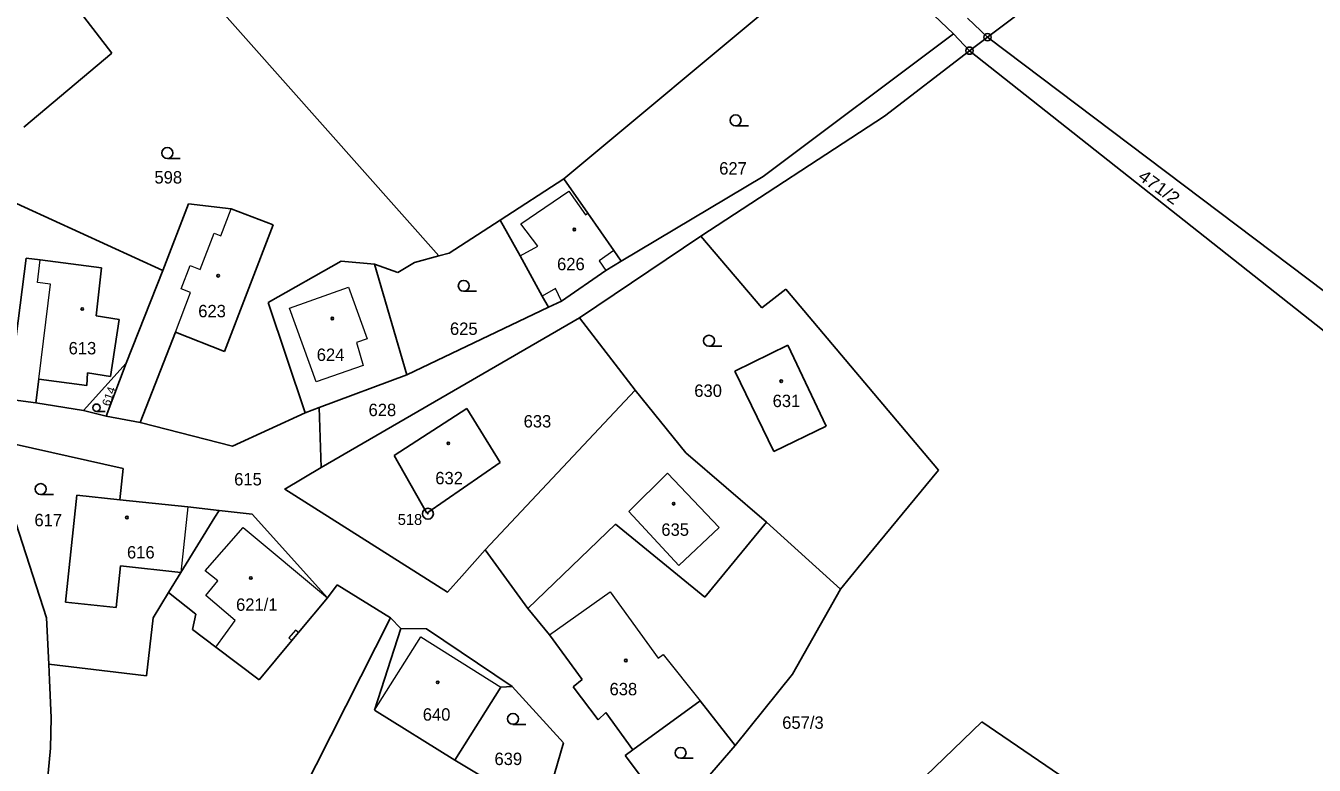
# Model space of a CAD drawing. Extents: x -727701 to -724405, y -960481 to -957284.
# Drawn here: x -726527.9 to -726351.1, y -958696.7 to -958595.3 of the extents above; entities that cross this region are included whole.
import ezdxf
from ezdxf.enums import TextEntityAlignment as Align

# ---------------------------------------------------------------- set-up
doc = ezdxf.new("R2010")
doc.units = 0
doc.header["$LTSCALE"] = 0.68
for name, color, linetype, lineweight in [('1', 7, 'Continuous', 25), ('3', 7, 'Continuous', 25), ('4', 7, 'Continuous', 13), ('5', 7, 'Continuous', 25), ('8', 7, 'Continuous', 25)]:
    doc.layers.add(name, color=color, linetype=linetype, lineweight=lineweight)
doc.layers.add('2', color=7, linetype='Continuous')

msp = doc.modelspace()

# ---------------------------------------------------------------- linework, layer by layer
at = {"layer": '1'}
for p, q in [((-726395.89, -958596.87), (-726361.41, -958570.91)), ((-726509.75, -958583.4), (-726471.19, -958626.87)), ((-726454.01, -958616.28), (-726414.39, -958583.23)), ((-726414.39, -958583.23), (-726400.54, -958596.41)), ((-726519.91, -958594.06), (-726516.08, -958599.05)), ((-726395.89, -958596.87), (-726398.62, -958594.24)), ((-726426.7, -958615.99), (-726400.54, -958596.41)), ((-726398.37, -958598.72), (-726400.54, -958596.41)), ((-726395.89, -958596.87), (-726398.37, -958598.72)), ((-726345.25, -958635.09), (-726395.89, -958596.87)), ((-726398.37, -958598.72), (-726410.02, -958607.72)), ((-726398.37, -958598.72), (-726348.84, -958637.9)), ((-726516.08, -958599.05), (-726528.15, -958609.2)), ((-726410.02, -958607.72), (-726435.22, -958624.19)), ((-726538.98, -958615.21), (-726509.08, -958628.88)), ((-726462.78, -958621.97), (-726454.01, -958616.28)), ((-726450.73, -958621), (-726454.01, -958616.28)), ((-726446.15, -958627.59), (-726426.7, -958615.99)), ((-726509.08, -958628.88), (-726505.52, -958619.71)), ((-726505.52, -958619.71), (-726499.68, -958620.4)), ((-726499.68, -958620.4), (-726493.92, -958622.62)), ((-726447.16, -958626.13), (-726450.73, -958621)), ((-726500.6, -958639.98), (-726493.92, -958622.62)), ((-726469.75, -958626.48), (-726462.78, -958621.97)), ((-726460.03, -958626.88), (-726462.78, -958621.97)), ((-726435.22, -958624.19), (-726451.9, -958635.35)), ((-726435.22, -958624.19), (-726426.87, -958634.01)), ((-726474.54, -958627.77), (-726471.19, -958626.87)), ((-726471.19, -958626.87), (-726469.75, -958626.48)), ((-726456.99, -958632.38), (-726460.03, -958626.88)), ((-726446.15, -958627.59), (-726447.16, -958626.13)), ((-726530.29, -958646.53), (-726527.8, -958627.19)), ((-726527.8, -958627.19), (-726525.88, -958627.43)), ((-726525.88, -958627.43), (-726517.46, -958628.49)), ((-726517.46, -958628.49), (-726518.21, -958635.11)), ((-726494.59, -958633.27), (-726484.6, -958627.6)), ((-726484.6, -958627.6), (-726480, -958628)), ((-726475.58, -958643.18), (-726480, -958628)), ((-726480, -958628), (-726476.83, -958629.17)), ((-726476.83, -958629.17), (-726474.54, -958627.77)), ((-726448.29, -958628.87), (-726446.15, -958627.59)), ((-726514.1, -958641.58), (-726509.08, -958628.88)), ((-726454.33, -958633.07), (-726448.29, -958628.87)), ((-726456.13, -958633.93), (-726456.99, -958632.38)), ((-726426.87, -958634.01), (-726423.58, -958631.45)), ((-726423.58, -958631.45), (-726402.64, -958656.27)), ((-726489.52, -958648.42), (-726494.59, -958633.27)), ((-726475.58, -958643.18), (-726456.13, -958633.93)), ((-726456.13, -958633.93), (-726454.33, -958633.07)), ((-726518.21, -958635.11), (-726515.04, -958635.59)), ((-726515.04, -958635.59), (-726516.23, -958643.41)), ((-726487.32, -958655.91), (-726451.9, -958635.35)), ((-726451.9, -958635.35), (-726444.23, -958645.31)), ((-726512.16, -958649.75), (-726507.31, -958637.34)), ((-726507.31, -958637.34), (-726500.6, -958639.98)), ((-726430.55, -958642.68), (-726423.28, -958639.13)), ((-726423.28, -958639.13), (-726418.03, -958650.23)), ((-726519.96, -958648.09), (-726514.1, -958641.58)), ((-726519.38, -958642.93), (-726519.49, -958644.66)), ((-726516.23, -958643.41), (-726519.38, -958642.93)), ((-726516.84, -958648.87), (-726514.1, -958641.58)), ((-726425.23, -958653.7), (-726430.55, -958642.68)), ((-726526.09, -958643.77), (-726526.5, -958647.05)), ((-726519.49, -958644.66), (-726526.09, -958643.77)), ((-726487.63, -958647.69), (-726475.58, -958643.18)), ((-726530.29, -958646.53), (-726526.5, -958647.05)), ((-726444.23, -958645.31), (-726464.82, -958667.21)), ((-726444.23, -958645.31), (-726437.27, -958653.91)), ((-726526.5, -958647.05), (-726519.96, -958648.09)), ((-726519.96, -958648.09), (-726516.84, -958648.87)), ((-726489.52, -958648.42), (-726487.63, -958647.69)), ((-726487.63, -958647.69), (-726487.32, -958655.91)), ((-726477.3, -958654.25), (-726467.35, -958647.8)), ((-726467.35, -958647.8), (-726462.75, -958655.2)), ((-726544.57, -958649.29), (-726514.49, -958656.04)), ((-726516.84, -958648.87), (-726512.16, -958649.75)), ((-726512.16, -958649.75), (-726499.5, -958653)), ((-726499.5, -958653), (-726489.52, -958648.42)), ((-726418.03, -958650.23), (-726425.23, -958653.7)), ((-726472.81, -958662.17), (-726477.3, -958654.25)), ((-726462.75, -958655.2), (-726472.81, -958662.17)), ((-726437.27, -958653.91), (-726426.23, -958663.4)), ((-726514.49, -958656.04), (-726514.96, -958660.33)), ((-726402.64, -958656.27), (-726413.21, -958669.13)), ((-726530.65, -958659.1), (-726525.02, -958676.52)), ((-726522.43, -958674.37), (-726520.87, -958659.7)), ((-726520.87, -958659.7), (-726514.96, -958660.33)), ((-726514.96, -958660.33), (-726505.62, -958661.32)), ((-726505.62, -958661.32), (-726501.33, -958661.81)), ((-726501.92, -958662.7), (-726501.33, -958661.81)), ((-726501.33, -958661.81), (-726496.79, -958662.32)), ((-726496.79, -958662.32), (-726486.48, -958673.8)), ((-726506.58, -958670.29), (-726501.92, -958662.7)), ((-726458.97, -958675.24), (-726446.94, -958663.68)), ((-726446.94, -958663.68), (-726434.7, -958673.7)), ((-726434.7, -958673.7), (-726426.23, -958663.4)), ((-726426.23, -958663.4), (-726416.05, -958672.61)), ((-726464.82, -958667.21), (-726468.03, -958670.81)), ((-726464.82, -958667.21), (-726458.97, -958675.24)), ((-726514.85, -958669.41), (-726515.45, -958675.11)), ((-726506.58, -958670.29), (-726514.85, -958669.41)), ((-726416.05, -958672.61), (-726413.21, -958669.13)), ((-726508.27, -958673.05), (-726506.58, -958670.29)), ((-726510.4, -958676.51), (-726508.27, -958673.05)), ((-726508.27, -958673.05), (-726504.51, -958676.03)), ((-726486.48, -958673.8), (-726485.13, -958672)), ((-726485.13, -958672), (-726477.83, -958676.55)), ((-726422.65, -958684.27), (-726416.05, -958672.61)), ((-726515.45, -958675.11), (-726522.43, -958674.37)), ((-726490.46, -958678.55), (-726486.48, -958673.8)), ((-726524.71, -958682.9), (-726525.02, -958676.52)), ((-726511.31, -958684.47), (-726510.4, -958676.51)), ((-726504.97, -958678.12), (-726504.51, -958676.03)), ((-726477.83, -958676.55), (-726494.62, -958709.69)), ((-726476.39, -958677.99), (-726477.83, -958676.55)), ((-726458.97, -958675.24), (-726456, -958678.85)), ((-726501.79, -958680.54), (-726504.97, -958678.12)), ((-726476.39, -958677.99), (-726480, -958689.2)), ((-726472.86, -958678.03), (-726476.39, -958677.99)), ((-726461.12, -958685.93), (-726472.86, -958678.03)), ((-726491.36, -958679.63), (-726495.86, -958685.02)), ((-726490.46, -958678.55), (-726491.36, -958679.63)), ((-726451.53, -958685.01), (-726456, -958678.85)), ((-726495.86, -958685.02), (-726501.79, -958680.54)), ((-726511.31, -958684.47), (-726524.71, -958682.9)), ((-726524.6, -958685.1), (-726524.71, -958682.9)), ((-726524.37, -958690.24), (-726524.6, -958685.1)), ((-726452.76, -958685.98), (-726451.53, -958685.01)), ((-726430.53, -958694.04), (-726422.65, -958684.27)), ((-726462.7, -958686.02), (-726469, -958696.05)), ((-726461.12, -958685.93), (-726462.7, -958686.02)), ((-726454.08, -958693.7), (-726461.12, -958685.93)), ((-726452.76, -958685.98), (-726449.33, -958690.51)), ((-726444.55, -958694.62), (-726435.33, -958687.92)), ((-726435.33, -958687.92), (-726430.53, -958694.04)), ((-726524.46, -958694.41), (-726524.37, -958690.24)), ((-726480, -958689.2), (-726469, -958696.05)), ((-726449.33, -958690.51), (-726448.25, -958689.52)), ((-726448.25, -958689.52), (-726444.55, -958694.62)), ((-726408.75, -958702.4), (-726396.68, -958690.79)), ((-726382.12, -958700.72), (-726396.68, -958690.79)), ((-726456.15, -958700.78), (-726454.08, -958693.7)), ((-726439.13, -958704.01), (-726430.53, -958694.04)), ((-726525.44, -958704.69), (-726524.46, -958694.41)), ((-726444.55, -958694.62), (-726445.63, -958695.41)), ((-726445.63, -958695.41), (-726439.13, -958704.01)), ((-726469, -958696.05), (-726465.31, -958698.25))]:
    msp.add_line(p, q, dxfattribs=at)
msp.add_lwpolyline([(-726487.32, -958655.91), (-726492.32, -958658.86), (-726469.99, -958673), (-726468.03, -958670.81)], dxfattribs=at)
at = {"layer": '3'}
for p, q in [((-726430.463, -958609.03), (-726428.713, -958609.03)), ((-726508.443, -958613.51), (-726506.693, -958613.51)), ((-726467.763, -958631.73), (-726466.013, -958631.73)), ((-726434.113, -958639.27), (-726432.363, -958639.27)), ((-726518.155, -958648.2), (-726516.983, -958648.2)), ((-726525.823, -958659.62), (-726524.073, -958659.62)), ((-726461.013, -958691.14), (-726459.263, -958691.14)), ((-726438.013, -958695.8), (-726436.263, -958695.8))]:
    msp.add_line(p, q, dxfattribs=at)
for centre, radius in [((-726430.4629, -958608.2798), 0.75), ((-726508.4429, -958612.7598), 0.75), ((-726467.7629, -958630.9798), 0.75), ((-726434.1129, -958638.5198), 0.75), ((-726518.1552, -958647.6974), 0.5025), ((-726525.8229, -958658.8698), 0.75), ((-726461.0129, -958690.3898), 0.75), ((-726438.0129, -958695.0498), 0.75)]:
    msp.add_circle(centre, radius, dxfattribs=at)
at = {"layer": '4'}
for p, q in [((-726459.94, -958622.49), (-726453.33, -958617.99)), ((-726453.33, -958617.99), (-726451.06, -958621.24)), ((-726501.11, -958624.11), (-726499.68, -958620.4)), ((-726451.06, -958621.24), (-726450.73, -958621)), ((-726457.61, -958625.54), (-726459.94, -958622.49)), ((-726503.92, -958628.74), (-726502.01, -958623.76)), ((-726502.01, -958623.76), (-726501.11, -958624.11)), ((-726460.03, -958626.88), (-726457.61, -958625.54)), ((-726447.16, -958626.13), (-726449.2, -958627.55)), ((-726526.27, -958630.54), (-726525.88, -958627.43)), ((-726506.56, -958631.38), (-726505.33, -958628.19)), ((-726505.33, -958628.19), (-726503.92, -958628.74)), ((-726449.2, -958627.55), (-726448.29, -958628.87)), ((-726524.46, -958630.76), (-726526.27, -958630.54)), ((-726526.09, -958643.77), (-726524.46, -958630.76)), ((-726507.31, -958637.34), (-726505.25, -958631.89)), ((-726505.25, -958631.89), (-726506.56, -958631.38)), ((-726491.67, -958634.06), (-726483.57, -958631.15)), ((-726483.57, -958631.15), (-726481.03, -958638.25)), ((-726455.16, -958631.36), (-726456.99, -958632.38)), ((-726454.33, -958633.07), (-726455.16, -958631.36)), ((-726488.04, -958644.17), (-726491.67, -958634.06)), ((-726481.03, -958638.25), (-726482.47, -958638.76)), ((-726482.47, -958638.76), (-726481.57, -958641.91)), ((-726481.57, -958641.91), (-726488.04, -958644.17)), ((-726505.62, -958661.32), (-726506.58, -958670.29)), ((-726501.5, -958671.46), (-726503.23, -958670.1)), ((-726503.17, -958673.46), (-726501.5, -958671.46)), ((-726499.14, -958676.9), (-726503.17, -958673.46)), ((-726501.79, -958680.54), (-726499.14, -958676.9)), ((-726490.87, -958678.21), (-726491.77, -958679.29)), ((-726490.46, -958678.55), (-726490.87, -958678.21)), ((-726491.77, -958679.29), (-726491.36, -958679.63)), ((-726480, -958689.2), (-726473.64, -958679.12)), ((-726473.64, -958679.12), (-726462.7, -958686.02))]:
    msp.add_line(p, q, dxfattribs=at)
msp.add_lwpolyline([(-726445.13, -958661.94), (-726439.79, -958656.69), (-726432.7, -958664.15), (-726438.25, -958669.35)], close=True, dxfattribs=at)
for points in [[(-726503.23, -958670.1), (-726498.02, -958664.15), (-726486.48, -958673.8)], [(-726456, -958678.85), (-726447.68, -958672.94), (-726441.07, -958682.04)], [(-726441.07, -958682.04), (-726440.4, -958681.56), (-726435.33, -958687.92)]]:
    msp.add_lwpolyline(points, dxfattribs=at)
at = {"layer": '5'}
for centre in [(-726452.5968, -958623.2492), (-726501.4668, -958629.5992), (-726520.1168, -958634.1592), (-726485.8068, -958635.4692), (-726424.1968, -958644.0692), (-726469.8868, -958652.5892), (-726438.9568, -958660.8792), (-726513.9868, -958662.7592), (-726496.9768, -958671.0592), (-726445.5268, -958682.3792), (-726471.3368, -958685.3792)]:
    msp.add_circle(centre, 0.175, dxfattribs=at)
at = {"layer": '8'}
for centre, radius in [((-726395.89, -958596.8699), 0.5), ((-726395.89, -958596.8699), 0.0303), ((-726398.37, -958598.7199), 0.5), ((-726398.37, -958598.7199), 0.0303), ((-726472.68, -958662.2498), 0.75), ((-726472.68, -958662.2498), 0.03)]:
    msp.add_circle(centre, radius, dxfattribs=at)

# ---------------------------------------------------------------- texts
at = {"layer": '2'}
for s, p in [('627', (-726432.71, -958615.715)), ('598', (-726510.21, -958616.945)), ('626', (-726454.96, -958628.845)), ('623', (-726504.2, -958635.295)), ('625', (-726469.66, -958637.715)), ('613', (-726521.99, -958640.385)), ('624', (-726487.94, -958641.285)), ('630', (-726436.13, -958646.215)), ('631', (-726425.38, -958647.615)), ('628', (-726480.83, -958648.855)), ('633', (-726459.55, -958650.415)), ('615', (-726499.27, -958658.365)), ('632', (-726471.67, -958658.205)), ('617', (-726526.68, -958663.965)), ('635', (-726440.65, -958665.275)), ('616', (-726513.98, -958668.385)), ('621/1', (-726499.01, -958675.565)), ('638', (-726447.76, -958687.155)), ('640', (-726473.39, -958690.635)), ('639', (-726463.55, -958696.725))]:
    msp.add_text(s, height=1.7, dxfattribs=at).set_placement(p)
for s, height, rotation, width, p in [('471/2', 1.7, 324, 1.1, (-726372.8251, -958618.1179)), ('614', 1.139, 71, 1.05, (-726515.9379, -958646.3274))]:
    msp.add_text(s, height=height, rotation=rotation, dxfattribs=dict(at, width=width)).set_placement(p, align=Align.CENTER)
msp.add_text('657/3', height=1.7, dxfattribs=at).set_placement((-726421.22, -958691.755), align=Align.CENTER)
at = {"layer": '8'}
msp.add_text('518', height=1.5, dxfattribs=at).set_placement((-726476.82, -958663.785))

doc.saveas('drawing.dxf')
